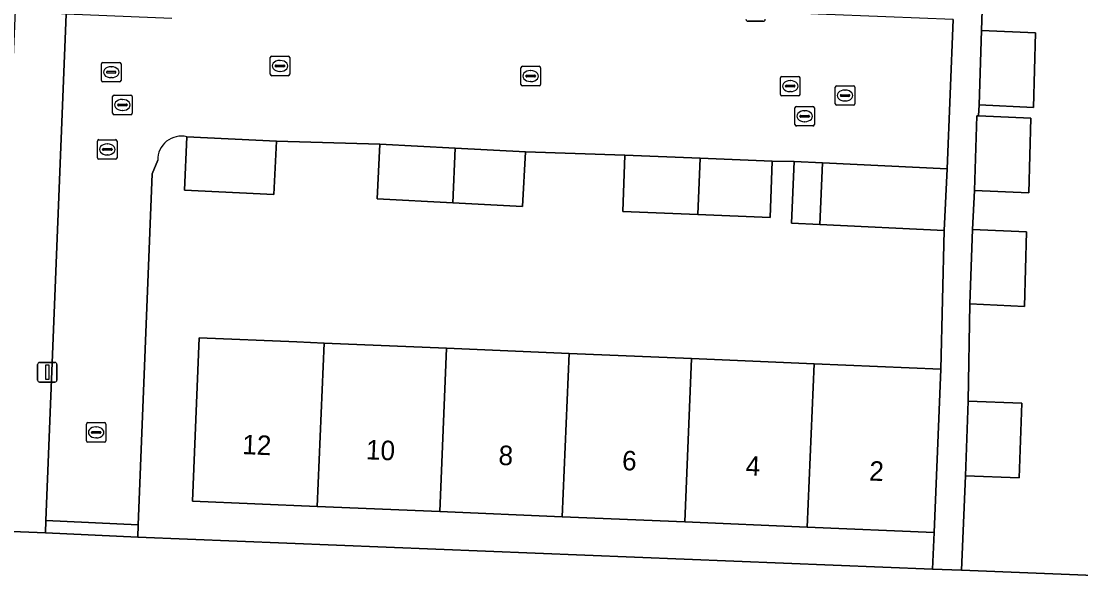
# Model space of a CAD drawing. Extents: x 160732 to 162107, y 387428 to 388479.
# Drawn here: x 161354.5 to 161408.8, y 387691.7 to 387720 of the extents above; entities that cross this region are included whole.
import ezdxf

# ---------------------------------------------------------------- set-up
doc = ezdxf.new("R2010")
doc.units = 0
for name, color, linetype in [('IMGEO_Erf', 7, 'Continuous'), ('IMGEO_Kolk', 7, 'Continuous'), ('IMGEO_Lichtmast', 7, 'Continuous'), ('IMGEO_Pand', 7, 'Continuous'), ('IMGEO_Pand_nummerreeks', 7, 'Continuous'), ('IMGEO_Rijbaan_lokaal_open', 7, 'Continuous'), ('IMGEO_Rioolput', 7, 'Continuous'), ('IMGEO_Voetpad_open', 7, 'Continuous')]:
    doc.layers.add(name, color=color, linetype=linetype)

msp = doc.modelspace()

# ---------------------------------------------------------------- linework, layer by layer
at = {"layer": 'IMGEO_Erf'}
for points in [[(161403.898, 387724.191), (161403.753, 387719.513), (161406.522, 387719.389), (161406.42, 387715.568), (161403.626, 387715.692), (161403.601, 387715.132), (161406.287, 387715.012), (161406.185, 387711.191), (161403.391, 387711.315), (161403.283, 387709.312), (161406.052, 387709.188), (161405.95, 387705.367), (161403.156, 387705.491), (161403.066, 387700.506), (161405.822, 387700.403), (161405.679, 387696.567), (161402.923, 387696.67), (161402.729, 387691.836), (161423.165, 387691.018)], [(161276.319, 387696.913), (161355.737, 387693.76), (161355.754, 387694.392), (161356.8, 387720.356), (161354.176, 387720.544), (161354.059, 387717.756), (161350.282, 387717.915)], [(161401.841, 387709.262), (161395.463, 387709.557), (161393.994, 387709.625), (161394.141, 387712.786), (161393.018, 387712.816), (161392.901, 387709.923), (161389.191, 387710.074), (161385.341, 387710.23), (161385.459, 387713.123), (161380.353, 387713.288), (161380.208, 387710.491), (161376.625, 387710.678), (161372.74, 387710.88), (161372.885, 387713.677), (161367.575, 387713.839), (161367.441, 387711.099), (161362.855, 387711.324), (161362.989, 387714.064)], [(161361.489, 387712.861), (161361.204, 387712.165), (161360.492, 387694.161), (161360.471, 387693.53), (161401.241, 387691.896), (161401.316, 387693.775), (161394.809, 387694.049), (161388.525, 387694.314), (161382.242, 387694.579), (161375.958, 387694.843), (161369.674, 387695.108), (161363.271, 387695.378), (161363.624, 387703.753), (161368.62, 387703.542), (161370.028, 387703.483), (161376.311, 387703.218), (161382.596, 387702.953), (161388.879, 387702.689), (161395.162, 387702.424), (161401.669, 387702.15), (161401.841, 387709.262)]]:
    msp.add_lwpolyline(points, dxfattribs=at)
msp.add_arc((161362.71, 387712.876), 1.221, 76.7745, 180.6848, dxfattribs=at)
at = {"layer": 'IMGEO_Kolk'}
for p, q in [((161367.261, 387717.268), (161367.261, 387718.12)), ((161367.336, 387718.194), (161368.188, 387718.194)), ((161367.52, 387717.688), (161367.52, 387717.7)), ((161367.563, 387717.737), (161367.961, 387717.737)), ((161367.749, 387717.974), (161367.774, 387717.974)), ((161368.004, 387717.7), (161368.004, 387717.688)), ((161368.262, 387718.12), (161368.262, 387717.268)), ((161368.188, 387717.194), (161367.336, 387717.194)), ((161367.958, 387717.651), (161367.56, 387717.651)), ((161367.772, 387717.414), (161367.747, 387717.414)), ((161380.122, 387716.748), (161380.122, 387717.6)), ((161380.197, 387717.674), (161381.049, 387717.674)), ((161380.381, 387717.168), (161380.381, 387717.18)), ((161380.424, 387717.217), (161380.822, 387717.217)), ((161380.61, 387717.454), (161380.635, 387717.454)), ((161380.865, 387717.18), (161380.865, 387717.168)), ((161381.123, 387717.6), (161381.123, 387716.748)), ((161393.512, 387717.159), (161394.364, 387717.159)), ((161381.049, 387716.674), (161380.197, 387716.674)), ((161380.819, 387717.131), (161380.421, 387717.131)), ((161380.633, 387716.894), (161380.608, 387716.894)), ((161393.437, 387716.233), (161393.437, 387717.085)), ((161393.696, 387716.653), (161393.696, 387716.665)), ((161394.134, 387716.616), (161393.736, 387716.616)), ((161393.739, 387716.702), (161394.137, 387716.702)), ((161393.925, 387716.939), (161393.95, 387716.939)), ((161394.18, 387716.665), (161394.18, 387716.653)), ((161394.438, 387717.085), (161394.438, 387716.233)), ((161394.364, 387716.159), (161393.512, 387716.159)), ((161393.948, 387716.379), (161393.923, 387716.379)), ((161358.477, 387713.913), (161359.329, 387713.913)), ((161358.402, 387712.987), (161358.402, 387713.839)), ((161358.661, 387713.407), (161358.661, 387713.419)), ((161359.099, 387713.37), (161358.701, 387713.37)), ((161358.704, 387713.456), (161359.102, 387713.456)), ((161358.89, 387713.693), (161358.915, 387713.693)), ((161359.145, 387713.419), (161359.145, 387713.407)), ((161359.403, 387713.839), (161359.403, 387712.987)), ((161359.329, 387712.913), (161358.477, 387712.913)), ((161358.913, 387713.133), (161358.888, 387713.133)), ((161357.83, 387698.477), (161357.83, 387699.329)), ((161357.905, 387699.403), (161358.757, 387699.403)), ((161358.831, 387699.329), (161358.831, 387698.477)), ((161358.089, 387698.897), (161358.089, 387698.909)), ((161358.527, 387698.86), (161358.129, 387698.86)), ((161358.132, 387698.946), (161358.53, 387698.946)), ((161358.318, 387699.183), (161358.343, 387699.183)), ((161358.573, 387698.909), (161358.573, 387698.897)), ((161358.757, 387698.403), (161357.905, 387698.403)), ((161358.341, 387698.623), (161358.316, 387698.623))]:
    msp.add_line(p, q, dxfattribs=at)
for points in [[(161367.261, 387717.268), (161367.261, 387718.12)], [(161367.336, 387718.194), (161368.188, 387718.194)], [(161368.262, 387718.12), (161368.262, 387717.268)], [(161368.188, 387717.194), (161367.336, 387717.194)], [(161380.122, 387716.748), (161380.122, 387717.6)], [(161380.197, 387717.674), (161381.049, 387717.674)], [(161381.123, 387717.6), (161381.123, 387716.748)], [(161393.512, 387717.159), (161394.364, 387717.159)], [(161381.049, 387716.674), (161380.197, 387716.674)], [(161393.437, 387716.233), (161393.437, 387717.085)], [(161394.438, 387717.085), (161394.438, 387716.233)], [(161394.364, 387716.159), (161393.512, 387716.159)], [(161358.477, 387713.913), (161359.329, 387713.913)], [(161358.402, 387712.987), (161358.402, 387713.839)], [(161359.403, 387713.839), (161359.403, 387712.987)], [(161359.329, 387712.913), (161358.477, 387712.913)], [(161357.83, 387698.477), (161357.83, 387699.329)], [(161357.905, 387699.403), (161358.757, 387699.403)], [(161358.831, 387699.329), (161358.831, 387698.477)], [(161358.757, 387698.403), (161357.905, 387698.403)]]:
    msp.add_lwpolyline(points, dxfattribs=at)
for centre, radius, start, end in [((161367.338, 387718.118), 0.0765, 91.552, 178.448), ((161367.338, 387718.118), 0.0765, 91.552, 178.448), ((161367.56, 387717.697), 0.0403, 85.8775, 175.7526), ((161367.557, 387717.687), 0.0366, 178.938, 274.7102), ((161367.961, 387717.694), 0.043, 264.8664, 352.4533), ((161367.965, 387717.699), 0.0386, 1.7309, 96.639), ((161368.186, 387718.118), 0.0765, 1.552, 88.448), ((161368.186, 387718.118), 0.0765, 1.552, 88.448), ((161367.338, 387717.27), 0.0765, 181.552, 268.448), ((161367.338, 387717.27), 0.0765, 181.552, 268.448), ((161368.186, 387717.27), 0.0765, 271.552, 358.448), ((161368.186, 387717.27), 0.0765, 271.552, 358.448), ((161380.199, 387717.598), 0.0765, 91.552, 178.448), ((161380.199, 387717.598), 0.0765, 91.552, 178.448), ((161380.421, 387717.177), 0.0403, 85.8775, 175.7526), ((161380.418, 387717.167), 0.0366, 178.938, 274.7102), ((161380.822, 387717.174), 0.043, 264.8664, 352.4533), ((161380.826, 387717.179), 0.0386, 1.7309, 96.639), ((161381.047, 387717.598), 0.0765, 1.552, 88.448), ((161381.047, 387717.598), 0.0765, 1.552, 88.448), ((161393.514, 387717.083), 0.0765, 91.552, 178.448), ((161393.514, 387717.083), 0.0765, 91.552, 178.448), ((161394.362, 387717.083), 0.0765, 1.552, 88.448), ((161394.362, 387717.083), 0.0765, 1.552, 88.448), ((161380.199, 387716.75), 0.0765, 181.552, 268.448), ((161380.199, 387716.75), 0.0765, 181.552, 268.448), ((161381.047, 387716.75), 0.0765, 271.552, 358.448), ((161381.047, 387716.75), 0.0765, 271.552, 358.448), ((161393.736, 387716.662), 0.0403, 85.8775, 175.7526), ((161393.733, 387716.652), 0.0366, 178.938, 274.7102), ((161394.137, 387716.659), 0.043, 264.8664, 352.4533), ((161394.141, 387716.664), 0.0386, 1.7309, 96.639), ((161393.514, 387716.235), 0.0765, 181.552, 268.448), ((161393.514, 387716.235), 0.0765, 181.552, 268.448), ((161394.362, 387716.235), 0.0765, 271.552, 358.448), ((161394.362, 387716.235), 0.0765, 271.552, 358.448), ((161358.479, 387713.837), 0.0765, 91.552, 178.448), ((161358.479, 387713.837), 0.0765, 91.552, 178.448), ((161359.327, 387713.837), 0.0765, 1.552, 88.448), ((161359.327, 387713.837), 0.0765, 1.552, 88.448), ((161358.701, 387713.416), 0.0403, 85.8775, 175.7526), ((161358.698, 387713.406), 0.0366, 178.938, 274.7102), ((161359.102, 387713.413), 0.043, 264.8664, 352.4533), ((161359.106, 387713.418), 0.0386, 1.7309, 96.639), ((161358.479, 387712.989), 0.0765, 181.552, 268.448), ((161358.479, 387712.989), 0.0765, 181.552, 268.448), ((161359.327, 387712.989), 0.0765, 271.552, 358.448), ((161359.327, 387712.989), 0.0765, 271.552, 358.448), ((161357.907, 387699.327), 0.0765, 91.552, 178.448), ((161357.907, 387699.327), 0.0765, 91.552, 178.448), ((161358.755, 387699.327), 0.0765, 1.552, 88.448), ((161358.755, 387699.327), 0.0765, 1.552, 88.448), ((161358.129, 387698.906), 0.0403, 85.8775, 175.7526), ((161358.126, 387698.896), 0.0366, 178.938, 274.7102), ((161358.53, 387698.903), 0.043, 264.8664, 352.4533), ((161358.534, 387698.908), 0.0386, 1.7309, 96.639), ((161357.907, 387698.479), 0.0765, 181.552, 268.448), ((161357.907, 387698.479), 0.0765, 181.552, 268.448), ((161358.755, 387698.479), 0.0765, 271.552, 358.448), ((161358.755, 387698.479), 0.0765, 271.552, 358.448)]:
    msp.add_arc(centre, radius, start, end, dxfattribs=at)
for centre, major_axis, ratio, start_param, end_param in [((161367.748, 387717.694), (-0.387, 0.002), 0.722429, 4.712389, 7.853982), ((161367.773, 387717.694), (-0.39, 0.002), 0.717154, 1.570796, 4.712389), ((161380.609, 387717.174), (-0.387, 0.002), 0.722429, 4.712389, 7.853982), ((161380.634, 387717.174), (-0.39, 0.002), 0.717154, 1.570796, 4.712389), ((161393.924, 387716.659), (-0.387, 0.002), 0.722429, 4.712389, 7.853982), ((161393.949, 387716.659), (-0.39, 0.002), 0.717154, 1.570796, 4.712389), ((161358.889, 387713.413), (-0.387, 0.002), 0.722429, 4.712389, 7.853982), ((161358.914, 387713.413), (-0.39, 0.002), 0.717154, 1.570796, 4.712389), ((161358.317, 387698.903), (-0.387, 0.002), 0.722429, 4.712389, 7.853982), ((161358.342, 387698.903), (-0.39, 0.002), 0.717154, 1.570796, 4.712389)]:
    msp.add_ellipse(centre, major_axis=major_axis, ratio=ratio, start_param=start_param, end_param=end_param, dxfattribs=at)
at = {"layer": 'IMGEO_Lichtmast'}
for p, q in [((161392.555, 387719.987), (161391.765, 387719.987)), ((161391.765, 387719.987), (161392.555, 387719.987)), ((161355.427, 387702.487), (161356.217, 387702.487)), ((161356.217, 387702.487), (161355.427, 387702.487)), ((161355.327, 387701.587), (161355.327, 387702.387)), ((161355.327, 387702.387), (161355.327, 387701.587)), ((161356.317, 387702.387), (161356.317, 387701.587)), ((161356.317, 387701.587), (161356.317, 387702.387)), ((161356.217, 387701.487), (161355.427, 387701.487)), ((161355.427, 387701.487), (161356.217, 387701.487))]:
    msp.add_line(p, q, dxfattribs=at)
msp.add_lwpolyline([(161355.747, 387702.362), (161355.897, 387702.362), (161355.897, 387701.612), (161355.747, 387701.612), (161355.747, 387702.362)], dxfattribs=at)
for centre, start, end in [((161391.765, 387720.087), 180, 270), ((161391.765, 387720.087), 180, 270), ((161392.555, 387720.087), 270, 0), ((161392.555, 387720.087), 270, 0), ((161355.427, 387702.387), 90, 180), ((161355.427, 387702.387), 90, 180), ((161356.217, 387702.387), 0, 90), ((161356.217, 387702.387), 360, 90), ((161355.427, 387701.587), 180, 270), ((161355.427, 387701.587), 180, 270), ((161356.217, 387701.587), 270, 0), ((161356.217, 387701.587), 270, 0)]:
    msp.add_arc(centre, 0.1, start, end, dxfattribs=at)
at = {"layer": 'IMGEO_Pand'}
for points in [[(161406.522, 387719.389), (161403.753, 387719.513), (161403.626, 387715.692), (161406.42, 387715.568)], [(161406.287, 387715.012), (161403.601, 387715.132), (161403.518, 387715.136), (161403.391, 387711.315), (161406.185, 387711.191)], [(161362.989, 387714.064), (161362.855, 387711.324), (161367.441, 387711.099), (161367.575, 387713.839)], [(161372.885, 387713.677), (161372.74, 387710.88), (161376.625, 387710.678), (161376.743, 387713.476)], [(161376.743, 387713.476), (161376.625, 387710.678), (161380.208, 387710.491), (161380.353, 387713.288)], [(161385.459, 387713.123), (161385.341, 387710.23), (161389.191, 387710.074), (161389.313, 387712.966)], [(161389.313, 387712.966), (161389.191, 387710.074), (161392.901, 387709.923), (161393.018, 387712.816)], [(161394.141, 387712.786), (161393.994, 387709.625), (161395.463, 387709.557), (161395.596, 387712.719)], [(161395.596, 387712.719), (161395.463, 387709.557), (161401.841, 387709.262), (161401.987, 387712.423)], [(161406.052, 387709.188), (161403.283, 387709.312), (161403.156, 387705.491), (161405.95, 387705.367)], [(161370.028, 387703.483), (161368.62, 387703.542), (161363.624, 387703.753), (161363.271, 387695.378), (161369.674, 387695.108)], [(161369.674, 387695.108), (161375.958, 387694.843), (161376.311, 387703.218), (161370.028, 387703.483)], [(161382.596, 387702.953), (161376.311, 387703.218), (161375.958, 387694.843), (161382.242, 387694.579)], [(161382.242, 387694.579), (161388.525, 387694.314), (161388.879, 387702.689), (161382.596, 387702.953)], [(161388.525, 387694.314), (161394.809, 387694.049), (161395.162, 387702.424), (161388.879, 387702.689)], [(161394.809, 387694.049), (161401.316, 387693.775), (161401.527, 387698.771), (161401.669, 387702.15), (161395.162, 387702.424)], [(161405.822, 387700.403), (161403.066, 387700.506), (161402.923, 387696.67), (161405.679, 387696.567)]]:
    msp.add_lwpolyline(points, close=True, dxfattribs=at)
at = {"layer": 'IMGEO_Rijbaan_lokaal_open'}
for points in [[(161362.989, 387714.064), (161367.575, 387713.839), (161372.885, 387713.677), (161376.743, 387713.476), (161380.353, 387713.288), (161385.459, 387713.123), (161389.313, 387712.966), (161393.018, 387712.816), (161394.141, 387712.786), (161395.596, 387712.719), (161401.987, 387712.423), (161402.301, 387720.074), (161398.837, 387720.215), (161395.373, 387720.356), (161391.908, 387720.497), (161388.444, 387720.637), (161384.979, 387720.778), (161381.515, 387720.919), (161378.05, 387721.06), (161374.585, 387721.201), (161371.121, 387721.342), (161367.656, 387721.483), (161364.429, 387721.614)], [(161362.213, 387720.118), (161356.8, 387720.356), (161355.754, 387694.392), (161360.492, 387694.161), (161361.204, 387712.165), (161361.489, 387712.861)]]:
    msp.add_lwpolyline(points, dxfattribs=at)
msp.add_arc((161362.71, 387712.876), 1.221, 76.7745, 180.6848, dxfattribs=at)
at = {"layer": 'IMGEO_Rioolput'}
for p, q in [((161358.606, 387716.948), (161358.606, 387717.8)), ((161358.681, 387717.874), (161359.533, 387717.874)), ((161359.607, 387717.8), (161359.607, 387716.948)), ((161358.865, 387717.368), (161358.865, 387717.38)), ((161359.303, 387717.331), (161358.905, 387717.331)), ((161358.908, 387717.417), (161359.306, 387717.417)), ((161359.094, 387717.654), (161359.119, 387717.654)), ((161359.349, 387717.38), (161359.349, 387717.368)), ((161359.533, 387716.874), (161358.681, 387716.874)), ((161359.117, 387717.094), (161359.092, 387717.094)), ((161396.248, 387715.751), (161396.248, 387716.603)), ((161396.323, 387716.677), (161397.175, 387716.677)), ((161397.249, 387716.603), (161397.249, 387715.751)), ((161359.176, 387715.268), (161359.176, 387716.12)), ((161359.251, 387716.194), (161360.103, 387716.194)), ((161360.177, 387716.12), (161360.177, 387715.268)), ((161396.507, 387716.171), (161396.507, 387716.183)), ((161396.945, 387716.134), (161396.547, 387716.134)), ((161396.55, 387716.22), (161396.948, 387716.22)), ((161396.736, 387716.457), (161396.761, 387716.457)), ((161396.991, 387716.183), (161396.991, 387716.171)), ((161359.435, 387715.688), (161359.435, 387715.7)), ((161359.873, 387715.651), (161359.475, 387715.651)), ((161359.478, 387715.737), (161359.876, 387715.737)), ((161359.664, 387715.974), (161359.689, 387715.974)), ((161359.919, 387715.7), (161359.919, 387715.688)), ((161394.176, 387714.688), (161394.176, 387715.54)), ((161394.251, 387715.614), (161395.103, 387715.614)), ((161395.177, 387715.54), (161395.177, 387714.688)), ((161397.175, 387715.677), (161396.323, 387715.677)), ((161396.759, 387715.897), (161396.734, 387715.897)), ((161360.103, 387715.194), (161359.251, 387715.194)), ((161359.687, 387715.414), (161359.662, 387715.414)), ((161394.435, 387715.108), (161394.435, 387715.12)), ((161394.873, 387715.071), (161394.475, 387715.071)), ((161394.478, 387715.157), (161394.876, 387715.157)), ((161394.664, 387715.394), (161394.689, 387715.394)), ((161394.919, 387715.12), (161394.919, 387715.108)), ((161395.103, 387714.614), (161394.251, 387714.614)), ((161394.687, 387714.834), (161394.662, 387714.834))]:
    msp.add_line(p, q, dxfattribs=at)
for points in [[(161358.606, 387716.948), (161358.606, 387717.8)], [(161358.681, 387717.874), (161359.533, 387717.874)], [(161359.607, 387717.8), (161359.607, 387716.948)], [(161359.533, 387716.874), (161358.681, 387716.874)], [(161396.248, 387715.751), (161396.248, 387716.603)], [(161396.323, 387716.677), (161397.175, 387716.677)], [(161397.249, 387716.603), (161397.249, 387715.751)], [(161359.176, 387715.268), (161359.176, 387716.12)], [(161359.251, 387716.194), (161360.103, 387716.194)], [(161360.177, 387716.12), (161360.177, 387715.268)], [(161394.176, 387714.688), (161394.176, 387715.54)], [(161394.251, 387715.614), (161395.103, 387715.614)], [(161395.177, 387715.54), (161395.177, 387714.688)], [(161397.175, 387715.677), (161396.323, 387715.677)], [(161360.103, 387715.194), (161359.251, 387715.194)], [(161395.103, 387714.614), (161394.251, 387714.614)]]:
    msp.add_lwpolyline(points, dxfattribs=at)
for centre, radius, start, end in [((161358.683, 387717.798), 0.0765, 91.552, 178.448), ((161358.683, 387717.798), 0.0765, 91.552, 178.448), ((161359.531, 387717.798), 0.0765, 1.552, 88.448), ((161359.531, 387717.798), 0.0765, 1.552, 88.448), ((161358.905, 387717.377), 0.0403, 85.8775, 175.7526), ((161358.902, 387717.367), 0.0366, 178.938, 274.7102), ((161359.306, 387717.374), 0.043, 264.8664, 352.4533), ((161359.31, 387717.379), 0.0386, 1.7309, 96.639), ((161358.683, 387716.95), 0.0765, 181.552, 268.448), ((161358.683, 387716.95), 0.0765, 181.552, 268.448), ((161359.531, 387716.95), 0.0765, 271.552, 358.448), ((161359.531, 387716.95), 0.0765, 271.552, 358.448), ((161396.325, 387716.601), 0.0765, 91.552, 178.448), ((161396.325, 387716.601), 0.0765, 91.552, 178.448), ((161397.173, 387716.601), 0.0765, 1.552, 88.448), ((161397.173, 387716.601), 0.0765, 1.552, 88.448), ((161359.253, 387716.118), 0.0765, 91.552, 178.448), ((161359.253, 387716.118), 0.0765, 91.552, 178.448), ((161360.101, 387716.118), 0.0765, 1.552, 88.448), ((161360.101, 387716.118), 0.0765, 1.552, 88.448), ((161396.547, 387716.18), 0.0403, 85.8775, 175.7526), ((161396.544, 387716.17), 0.0366, 178.938, 274.7102), ((161396.948, 387716.177), 0.043, 264.8664, 352.4533), ((161396.952, 387716.182), 0.0386, 1.7309, 96.639), ((161359.475, 387715.697), 0.0403, 85.8775, 175.7526), ((161359.472, 387715.687), 0.0366, 178.938, 274.7102), ((161359.876, 387715.694), 0.043, 264.8664, 352.4533), ((161359.88, 387715.699), 0.0386, 1.7309, 96.639), ((161394.253, 387715.538), 0.0765, 91.552, 178.448), ((161394.253, 387715.538), 0.0765, 91.552, 178.448), ((161395.101, 387715.538), 0.0765, 1.552, 88.448), ((161395.101, 387715.538), 0.0765, 1.552, 88.448), ((161396.325, 387715.753), 0.0765, 181.552, 268.448), ((161396.325, 387715.753), 0.0765, 181.552, 268.448), ((161397.173, 387715.753), 0.0765, 271.552, 358.448), ((161397.173, 387715.753), 0.0765, 271.552, 358.448), ((161359.253, 387715.27), 0.0765, 181.552, 268.448), ((161359.253, 387715.27), 0.0765, 181.552, 268.448), ((161360.101, 387715.27), 0.0765, 271.552, 358.448), ((161360.101, 387715.27), 0.0765, 271.552, 358.448), ((161394.475, 387715.117), 0.0403, 85.8775, 175.7526), ((161394.472, 387715.107), 0.0366, 178.938, 274.7102), ((161394.876, 387715.114), 0.043, 264.8664, 352.4533), ((161394.88, 387715.119), 0.0386, 1.7309, 96.639), ((161394.253, 387714.69), 0.0765, 181.552, 268.448), ((161394.253, 387714.69), 0.0765, 181.552, 268.448), ((161395.101, 387714.69), 0.0765, 271.552, 358.448), ((161395.101, 387714.69), 0.0765, 271.552, 358.448)]:
    msp.add_arc(centre, radius, start, end, dxfattribs=at)
for centre, major_axis, ratio, start_param, end_param in [((161359.093, 387717.374), (-0.387, 0.002), 0.722429, 4.712389, 7.853982), ((161359.118, 387717.374), (-0.39, 0.002), 0.717154, 1.570796, 4.712389), ((161396.735, 387716.177), (-0.387, 0.002), 0.722429, 4.712389, 7.853982), ((161396.76, 387716.177), (-0.39, 0.002), 0.717154, 1.570796, 4.712389), ((161359.663, 387715.694), (-0.387, 0.002), 0.722429, 4.712389, 7.853982), ((161359.688, 387715.694), (-0.39, 0.002), 0.717154, 1.570796, 4.712389), ((161394.663, 387715.114), (-0.387, 0.002), 0.722429, 4.712389, 7.853982), ((161394.688, 387715.114), (-0.39, 0.002), 0.717154, 1.570796, 4.712389)]:
    msp.add_ellipse(centre, major_axis=major_axis, ratio=ratio, start_param=start_param, end_param=end_param, dxfattribs=at)
at = {"layer": 'IMGEO_Voetpad_open'}
for points in [[(161402.301, 387720.074), (161401.987, 387712.423), (161401.841, 387709.262), (161401.669, 387702.15), (161401.527, 387698.771), (161401.316, 387693.775), (161401.241, 387691.896), (161402.729, 387691.836), (161402.923, 387696.67), (161403.066, 387700.506), (161403.156, 387705.491), (161403.283, 387709.312), (161403.391, 387711.315), (161403.518, 387715.136), (161403.601, 387715.132), (161403.626, 387715.692), (161403.753, 387719.513), (161403.898, 387724.191)], [(161424.249, 387690.975), (161423.165, 387691.018), (161402.729, 387691.836), (161401.241, 387691.896), (161360.471, 387693.53), (161355.737, 387693.76), (161276.319, 387696.913)]]:
    msp.add_lwpolyline(points, dxfattribs=at)
msp.add_lwpolyline([(161360.492, 387694.161), (161355.754, 387694.392), (161355.737, 387693.76), (161360.471, 387693.53)], close=True, dxfattribs=at)

# ---------------------------------------------------------------- texts
at = {"layer": 'IMGEO_Pand_nummerreeks'}
for s, p in [('12', (161365.81, 387697.793)), ('10', (161372.157, 387697.526)), ('8', (161378.958, 387697.24)), ('6', (161385.295, 387696.972)), ('4', (161391.636, 387696.705)), ('2', (161397.975, 387696.438))]:
    msp.add_text(s, height=1, rotation=357.5873, dxfattribs=at).set_placement(p)

doc.saveas('drawing.dxf')
